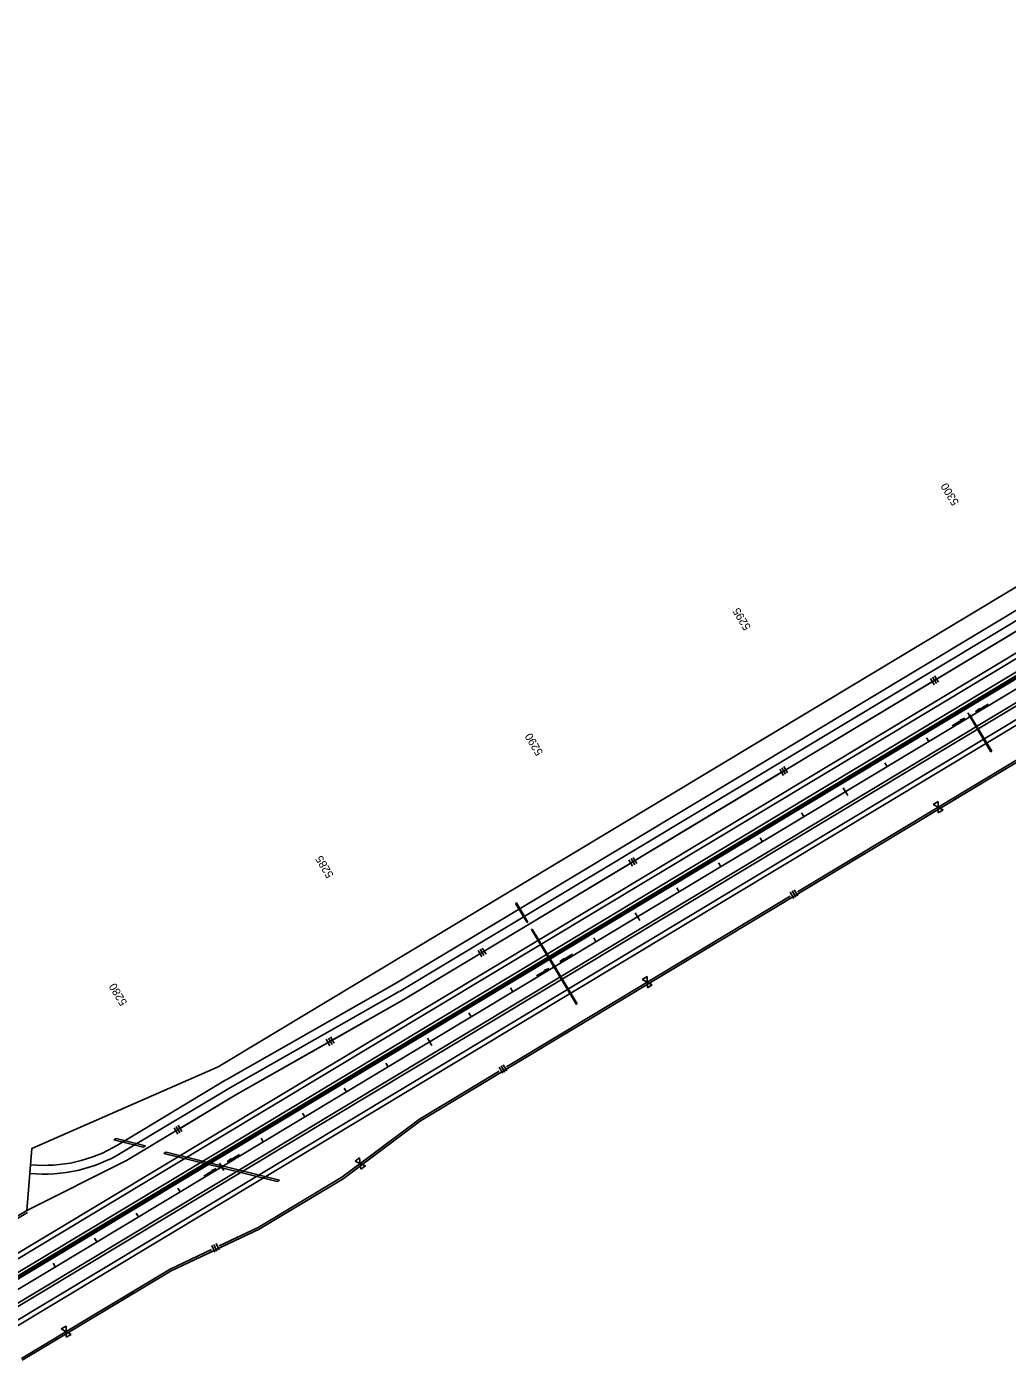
# Model space of a CAD drawing. Extents: x 192699 to 285914, y 194342 to 233219.
# Drawn here: x 271987 to 274008, y 226474 to 229223 of the extents above; entities that cross this region are included whole.
import ezdxf

# ---------------------------------------------------------------- set-up
doc = ezdxf.new("R2010")
doc.units = 0
for name, color, linetype in [('CENT LINE', 7, 'Continuous'), ('CONCRETE', 7, 'Continuous'), ('DRAINAGE', 7, 'Continuous'), ('DRAINAGE ARROWS', 7, 'Continuous'), ('R-W - CofA', 7, 'Continuous'), ('R_Water Annot', 7, 'Continuous'), ('ROAD', 7, 'Continuous'), ('SHOULDER', 7, 'Continuous'), ('STATIONING1', 7, 'Continuous'), ('WRSF', 7, 'Continuous')]:
    doc.layers.add(name, color=color, linetype=linetype)

msp = doc.modelspace()

# ---------------------------------------------------------------- linework, layer by layer
at = {"layer": 'CENT LINE'}
msp.add_line((271911, 226585.9), (279924.8, 231407.4), dxfattribs=at)
at = {"layer": 'CONCRETE'}
for p, q in [((271899.7, 226604.7), (279913.5, 231426.2)), ((271901.8, 226601.3), (279915.5, 231422.8))]:
    msp.add_line(p, q, dxfattribs=at)
at = {"layer": 'DRAINAGE'}
for p, q in [((273931.4, 227799.1), (273973.6, 227728.8)), ((273933.1, 227800.1), (273975.3, 227729.8)), ((272994.5, 227416.3), (273018.2, 227376.9)), ((272996.2, 227417.3), (273019.9, 227377.9)), ((273027.1, 227362.4), (273072.4, 227287)), ((273028.8, 227363.4), (273074.1, 227288)), ((273074.5, 227283.5), (273119.9, 227208.1)), ((273076.2, 227284.6), (273121.6, 227209.2)), ((272166.7, 226928.7), (272171.6, 226931.6)), ((272226.9, 226913.7), (272166.7, 226928.7)), ((272231.8, 226916.6), (272171.6, 226931.6)), ((272226.9, 226913.7), (272231.8, 226916.6)), ((272269.9, 226900.8), (272274.8, 226903.8)), ((272269.9, 226900.8), (272387.5, 226871.6)), ((272274.8, 226903.8), (272388.5, 226875.5)), ((272389.1, 226871.2), (272502.9, 226842.9)), ((272390.1, 226875.1), (272507.7, 226845.8)), ((272502.9, 226842.9), (272507.7, 226845.8))]:
    msp.add_line(p, q, dxfattribs=at)
for points in [[(273930.5, 227798.6), (273933.9, 227800.6), (273931.9, 227804), (273928.4, 227802)], [(273073.6, 227283), (273077.1, 227285.1), (273075, 227288.5), (273071.6, 227286.4)], [(272388.1, 226870.6), (272391.6, 226872.7), (272389.5, 226876.1), (272386.1, 226874)]]:
    msp.add_lwpolyline(points, close=True, dxfattribs=at)
for points in [[(273973.6, 227728.8), (273975.3, 227729.8)], [(272994.5, 227416.3), (272996.2, 227417.3)], [(273019.9, 227377.9), (273018.2, 227376.9)], [(273027.1, 227362.4), (273028.8, 227363.4)], [(273119.9, 227208.1), (273121.6, 227209.2)]]:
    msp.add_lwpolyline(points, dxfattribs=at)
at = {"layer": 'DRAINAGE ARROWS'}
for p, q in [((273910.5, 227793.9), (273919.8, 227797.8)), ((273910.6, 227793.7), (273918.4, 227796.9)), ((273910.7, 227793.5), (273916.9, 227796)), ((273910.8, 227793.3), (273915.5, 227795.2)), ((273911.6, 227792), (273915.5, 227795.2)), ((273911.7, 227791.8), (273916.9, 227796)), ((273911.9, 227791.5), (273918.4, 227796.9)), ((273912, 227791.3), (273919.8, 227797.8)), ((273950.1, 227817.9), (273942.3, 227811.4)), ((273951.6, 227815.3), (273942.3, 227811.4)), ((273950.2, 227817.7), (273943.7, 227812.3)), ((273951.5, 227815.5), (273943.7, 227812.3)), ((273950.3, 227817.5), (273945.2, 227813.2)), ((273951.4, 227815.8), (273945.2, 227813.2)), ((273950.5, 227817.3), (273946.6, 227814)), ((273951.2, 227816), (273946.6, 227814)), ((273950.6, 227817), (273948.1, 227814.9)), ((273951.1, 227816.2), (273948.1, 227814.9)), ((273950.7, 227816.8), (273949.5, 227815.8)), ((273951, 227816.4), (273949.5, 227815.8)), ((273951.6, 227815.3), (273950.1, 227817.9)), ((273912, 227791.3), (273910.5, 227793.9)), ((273911, 227793), (273914, 227794.3)), ((273911.1, 227792.8), (273912.6, 227793.4)), ((273911.4, 227792.4), (273912.6, 227793.4)), ((273911.5, 227792.2), (273914, 227794.3)), ((273093.6, 227302.5), (273085.8, 227296)), ((273093.7, 227302.3), (273087.2, 227296.9)), ((273093.8, 227302), (273088.7, 227297.8)), ((273094, 227301.8), (273090.1, 227298.6)), ((273094.7, 227300.6), (273090.1, 227298.6)), ((273094.1, 227301.6), (273091.6, 227299.5)), ((273094.6, 227300.8), (273091.6, 227299.5)), ((273094.2, 227301.4), (273093, 227300.4)), ((273094.5, 227301), (273093, 227300.4)), ((273095.1, 227299.9), (273093.6, 227302.5)), ((273054, 227278.5), (273063.3, 227282.4)), ((273055.5, 227275.9), (273054, 227278.5)), ((273054.1, 227278.3), (273061.9, 227281.5)), ((273054.2, 227278), (273060.4, 227280.6)), ((273054.4, 227277.8), (273059, 227279.7)), ((273054.5, 227277.6), (273057.5, 227278.9)), ((273054.6, 227277.4), (273056.1, 227278)), ((273054.9, 227277), (273056.1, 227278)), ((273055, 227276.8), (273057.5, 227278.9)), ((273055.1, 227276.6), (273059, 227279.7)), ((273055.2, 227276.3), (273060.4, 227280.6)), ((273055.4, 227276.1), (273061.9, 227281.5)), ((273055.5, 227275.9), (273063.3, 227282.4)), ((273095.1, 227299.9), (273085.8, 227296)), ((273095, 227300.1), (273087.2, 227296.9)), ((273094.9, 227300.3), (273088.7, 227297.8)), ((272408, 226889.9), (272400.2, 226883.4)), ((272408.1, 226889.6), (272401.7, 226884.3)), ((272408.3, 226889.4), (272403.1, 226885.1)), ((272408.4, 226889.2), (272404.6, 226886)), ((272408.5, 226889), (272406, 226886.9)), ((272409, 226888.2), (272406, 226886.9)), ((272408.7, 226888.8), (272407.4, 226887.8)), ((272408.9, 226888.4), (272407.4, 226887.8)), ((272409.6, 226887.3), (272408, 226889.9)), ((272368.4, 226865.9), (272377.7, 226869.7)), ((272369.9, 226863.3), (272368.4, 226865.9)), ((272368.5, 226865.7), (272376.3, 226868.9)), ((272368.6, 226865.4), (272374.8, 226868)), ((272368.8, 226865.2), (272373.4, 226867.1)), ((272368.9, 226865), (272371.9, 226866.3)), ((272369, 226864.8), (272370.5, 226865.4)), ((272369.3, 226864.4), (272370.5, 226865.4)), ((272369.4, 226864.2), (272371.9, 226866.3)), ((272369.5, 226863.9), (272373.4, 226867.1)), ((272369.7, 226863.7), (272374.8, 226868)), ((272369.8, 226863.5), (272376.3, 226868.9)), ((272369.9, 226863.3), (272377.7, 226869.7)), ((272409.6, 226887.3), (272400.2, 226883.4)), ((272409.4, 226887.5), (272401.7, 226884.3)), ((272409.3, 226887.7), (272403.1, 226885.1)), ((272409.2, 226887.9), (272404.6, 226886))]:
    msp.add_line(p, q, dxfattribs=at)
at = {"layer": 'R-W - CofA'}
for p, q in [((272764.3, 227218.3), (279147, 231058.4)), ((273849.2, 227879.8), (273857, 227866.9)), ((273853.5, 227882.4), (273861.3, 227869.5)), ((273857.8, 227885), (273865.6, 227872.1)), ((273538.6, 227692.9), (273546.3, 227680)), ((273542.9, 227695.5), (273550.6, 227682.6)), ((273547.2, 227698.1), (273554.9, 227685.2)), ((273855, 227620), (273864.9, 227626)), ((273865.1, 227614.4), (273855, 227620)), ((273864.9, 227626), (273865.1, 227614.4)), ((273865.3, 227602.8), (273865.1, 227614.4)), ((273865.1, 227614.4), (273875.3, 227608.8)), ((273875.3, 227608.8), (273865.3, 227602.8)), ((273227.9, 227506), (273235.6, 227493.1)), ((273232.2, 227508.6), (273239.9, 227495.7)), ((273236.5, 227511.1), (273244.2, 227498.2)), ((273559.8, 227439.4), (273567.5, 227426.7)), ((273564.1, 227441.9), (273571.7, 227429.3)), ((273568.3, 227444.5), (273575.9, 227431.8)), ((272917.2, 227319), (272924.9, 227306.1)), ((272921.5, 227321.6), (272929.2, 227308.7)), ((272925.8, 227324.2), (272933.5, 227311.3)), ((273255.5, 227259.4), (273265.5, 227265.4)), ((273265.7, 227253.8), (273255.5, 227259.4)), ((273265.5, 227265.4), (273265.7, 227253.8)), ((273265.9, 227242.2), (273265.7, 227253.8)), ((273265.7, 227253.8), (273275.8, 227248.2)), ((273275.8, 227248.2), (273265.9, 227242.2)), ((272604.4, 227136.1), (272611.8, 227123)), ((272608.7, 227138.6), (272616.2, 227125.5)), ((272613.1, 227141), (272620.5, 227127.9)), ((272964.6, 227081.3), (272972.2, 227068.6)), ((272968.8, 227083.8), (272976.5, 227071.1)), ((272960.4, 227078.7), (272968, 227066.1)), ((272193.1, 226886.3), (272416.4, 227020.7)), ((272290.7, 226953.8), (272298.5, 226940.9)), ((272295, 226956.4), (272302.8, 226943.5)), ((272299.3, 226959), (272307.1, 226946.1)), ((272663.8, 226884.8), (272673, 226891.7)), ((272673, 226891.7), (272674.4, 226880.2)), ((272674.4, 226880.2), (272663.8, 226884.8)), ((272675.8, 226868.7), (272674.4, 226880.2)), ((272674.4, 226880.2), (272685.1, 226875.6)), ((272685.1, 226875.6), (272675.8, 226868.7)), ((272368.3, 226711), (272374.6, 226697.7)), ((272372.7, 226713.1), (272379, 226699.8)), ((272377.2, 226715.2), (272383.5, 226701.9)), ((271978.1, 226474.5), (272284.5, 226658.8)), ((272058.3, 226539.1), (272068.3, 226545.1)), ((272068.5, 226533.5), (272058.3, 226539.1)), ((272068.3, 226545.1), (272068.5, 226533.5)), ((272068.7, 226521.9), (272068.5, 226533.5)), ((272068.5, 226533.5), (272078.6, 226527.9)), ((272078.6, 226527.9), (272068.7, 226521.9))]:
    msp.add_line(p, q, dxfattribs=at)
for points in [[(271987.3, 226783.5), (271997.7, 226911.1), (272381.7, 227079.1), (275038, 228677.3), (275469, 228930.8), (275900, 229184.3), (276325.9, 229446.3), (278039.6, 230477.4), (278465.5, 230739.4), (278707.1, 230919.8), (279091.3, 231151)], [(272284.5, 226658.8), (272466.2, 226744.8), (272638.9, 226848.7), (272798.6, 226968.2), (278625.3, 230473.8), (278892.7, 230611.3), (279276.9, 230842.5)], [(273865.2, 227880.6), (274160.4, 228058.2)], [(273865.2, 227880.6), (273865.2, 227880.6)], [(273554.5, 227693.7), (273849.7, 227871.3)], [(273870.1, 227617.4), (274159.7, 227791.7)], [(273554.5, 227693.7), (273554.5, 227693.7)], [(273872.1, 227614), (274005.4, 227694.2)], [(273243.8, 227506.8), (273539, 227684.4)], [(273575.5, 227440.2), (273870.1, 227617.4)], [(273733.9, 227530.9), (273872.1, 227614)], [(273715, 227519.5), (273720.2, 227522.6)], [(273724.5, 227525.2), (273729.6, 227528.3)], [(272933.1, 227319.8), (273228.3, 227497.4)], [(273243.8, 227506.8), (273243.8, 227506.8)], [(273577.5, 227436.8), (273710.8, 227517)], [(273270.6, 227256.8), (273560.3, 227431)], [(273429.1, 227347.5), (273562.3, 227427.7)], [(273272.7, 227253.4), (273405.9, 227333.6)], [(273410.2, 227336.1), (273415.3, 227339.2)], [(273419.6, 227341.8), (273424.8, 227344.9)], [(272620.3, 227136.5), (272764.3, 227218.3), (272917.6, 227310.5)], [(272933.1, 227319.8), (272933.1, 227319.8)], [(272976, 227079.5), (273270.6, 227256.8)], [(273134.4, 227170.2), (273272.7, 227253.4)], [(272416.4, 227020.7), (272764.3, 227218.3)], [(273125, 227164.6), (273130.2, 227167.6)], [(272620.3, 227136.5), (272620.3, 227136.5)], [(272978, 227076.1), (273111.3, 227156.3)], [(273115.6, 227158.9), (273120.7, 227162)], [(272306.7, 226954.6), (272416.4, 227020.7), (272604.6, 227127.6)], [(272679.1, 226883.7), (272796.4, 226971.4), (272960.8, 227070.4)], [(272829.6, 226986.8), (272962.9, 227067)], [(272681.4, 226880.5), (272798.6, 226968.2), (272806.5, 226972.9)], [(272810.8, 226975.5), (272815.9, 226978.6)], [(272820.2, 226981.1), (272825.3, 226984.2)], [(271987.3, 226783.5), (272193.1, 226886.3), (272291.2, 226945.3)], [(272306.6, 226954.6), (272306.7, 226954.6)], [(271987.3, 226783.5), (272193.1, 226886.3)], [(272383.9, 226710.2), (272464.3, 226748.3), (272636.7, 226852), (272679.1, 226883.7)], [(272546.2, 226792.9), (272638.9, 226848.7), (272681.4, 226880.5)], [(271752.6, 226638.7), (271787.2, 226658.8), (271989, 226779.5)], [(271844, 226697.3), (271987.3, 226783.5)], [(272385.6, 226706.7), (272466.2, 226744.8), (272523, 226779)], [(272527.3, 226781.6), (272532.5, 226784.7)], [(272536.7, 226787.3), (272541.9, 226790.4)], [(272073.5, 226536.5), (272282.6, 226662.3), (272367.9, 226702.7)], [(272231.9, 226627.2), (272284.5, 226658.8), (272369.6, 226699.1)], [(272075.5, 226533.1), (272208.7, 226613.3)], [(272213, 226615.9), (272218.2, 226618.9)], [(272222.5, 226621.5), (272227.6, 226624.6)], [(271976.3, 226478), (272073.5, 226536.5)], [(271978.1, 226474.5), (272075.5, 226533.1)]]:
    msp.add_lwpolyline(points, dxfattribs=at)
at = {"layer": 'R_Water Annot'}
for p, q in [((273967.9, 227827), (273942.3, 227811.4)), ((273894.1, 227782.3), (273919.8, 227797.8)), ((273910.5, 227793.9), (273919.8, 227797.8)), ((273910.6, 227793.7), (273918.4, 227796.9)), ((273910.7, 227793.5), (273916.9, 227796)), ((273910.8, 227793.3), (273915.5, 227795.2)), ((273911.6, 227792), (273915.5, 227795.2)), ((273911.7, 227791.8), (273916.9, 227796)), ((273911.9, 227791.5), (273918.4, 227796.9)), ((273912, 227791.3), (273919.8, 227797.8)), ((273950.1, 227817.9), (273942.3, 227811.4)), ((273951.6, 227815.3), (273942.3, 227811.4)), ((273950.2, 227817.7), (273943.7, 227812.3)), ((273951.5, 227815.5), (273943.7, 227812.3)), ((273950.3, 227817.5), (273945.2, 227813.2)), ((273951.4, 227815.8), (273945.2, 227813.2)), ((273950.5, 227817.3), (273946.6, 227814)), ((273951.2, 227816), (273946.6, 227814)), ((273950.6, 227817), (273948.1, 227814.9)), ((273951.1, 227816.2), (273948.1, 227814.9)), ((273950.7, 227816.8), (273949.5, 227815.8)), ((273951, 227816.4), (273949.5, 227815.8)), ((273951.6, 227815.3), (273950.1, 227817.9)), ((273912, 227791.3), (273910.5, 227793.9)), ((273911, 227793), (273914, 227794.3)), ((273911.1, 227792.8), (273912.6, 227793.4)), ((273911.4, 227792.4), (273912.6, 227793.4)), ((273911.5, 227792.2), (273914, 227794.3)), ((273111.4, 227311.6), (273085.8, 227296)), ((273093.6, 227302.5), (273085.8, 227296)), ((273093.7, 227302.3), (273087.2, 227296.9)), ((273093.8, 227302), (273088.7, 227297.8)), ((273094, 227301.8), (273090.1, 227298.6)), ((273094.7, 227300.6), (273090.1, 227298.6)), ((273094.1, 227301.6), (273091.6, 227299.5)), ((273094.6, 227300.8), (273091.6, 227299.5)), ((273094.2, 227301.4), (273093, 227300.4)), ((273094.5, 227301), (273093, 227300.4)), ((273095.1, 227299.9), (273093.6, 227302.5)), ((273037.6, 227266.9), (273063.3, 227282.4)), ((273054, 227278.5), (273063.3, 227282.4)), ((273055.5, 227275.9), (273054, 227278.5)), ((273054.1, 227278.3), (273061.9, 227281.5)), ((273054.2, 227278), (273060.4, 227280.6)), ((273054.4, 227277.8), (273059, 227279.7)), ((273054.5, 227277.6), (273057.5, 227278.9)), ((273054.6, 227277.4), (273056.1, 227278)), ((273054.9, 227277), (273056.1, 227278)), ((273055, 227276.8), (273057.5, 227278.9)), ((273055.1, 227276.6), (273059, 227279.7)), ((273055.2, 227276.3), (273060.4, 227280.6)), ((273055.4, 227276.1), (273061.9, 227281.5)), ((273055.5, 227275.9), (273063.3, 227282.4)), ((273095.1, 227299.9), (273085.8, 227296)), ((273095, 227300.1), (273087.2, 227296.9)), ((273094.9, 227300.3), (273088.7, 227297.8)), ((272425.9, 226899), (272400.2, 226883.4)), ((272408, 226889.9), (272400.2, 226883.4)), ((272408.1, 226889.6), (272401.7, 226884.3)), ((272408.3, 226889.4), (272403.1, 226885.1)), ((272408.4, 226889.2), (272404.6, 226886)), ((272408.5, 226889), (272406, 226886.9)), ((272409, 226888.2), (272406, 226886.9)), ((272408.7, 226888.8), (272407.4, 226887.8)), ((272408.9, 226888.4), (272407.4, 226887.8)), ((272409.6, 226887.3), (272408, 226889.9)), ((272352, 226854.3), (272377.7, 226869.7)), ((272368.4, 226865.9), (272377.7, 226869.7)), ((272369.9, 226863.3), (272368.4, 226865.9)), ((272368.5, 226865.7), (272376.3, 226868.9)), ((272368.6, 226865.4), (272374.8, 226868)), ((272368.8, 226865.2), (272373.4, 226867.1)), ((272368.9, 226865), (272371.9, 226866.3)), ((272369, 226864.8), (272370.5, 226865.4)), ((272369.3, 226864.4), (272370.5, 226865.4)), ((272369.4, 226864.2), (272371.9, 226866.3)), ((272369.5, 226863.9), (272373.4, 226867.1)), ((272369.7, 226863.7), (272374.8, 226868)), ((272369.8, 226863.5), (272376.3, 226868.9)), ((272369.9, 226863.3), (272377.7, 226869.7)), ((272409.6, 226887.3), (272400.2, 226883.4)), ((272409.4, 226887.5), (272401.7, 226884.3)), ((272409.3, 226887.7), (272403.1, 226885.1)), ((272409.2, 226887.9), (272404.6, 226886))]:
    msp.add_line(p, q, dxfattribs=at)
at = {"layer": 'ROAD'}
for p, q in [((271883.2, 226632.1), (280071.4, 231558.6)), ((272745.6, 227250.2), (279885, 231545.6)), ((272754.9, 227234.8), (279894.2, 231530.2)), ((271895.6, 226611.6), (279909.3, 231433.1)), ((271926.5, 226560.2), (279942, 231382.7)), ((271938.9, 226539.6), (279952.6, 231361.1)), ((272397.9, 227052.7), (272745.8, 227250.3)), ((272406.8, 227037), (272754.7, 227234.7)), ((272174, 226918), (272397.7, 227052.6)), ((272183.3, 226902.5), (272407, 227037.1))]:
    msp.add_line(p, q, dxfattribs=at)
for radius in [291, 309]:
    msp.add_arc((272024, 227167.3), radius, 264.5332, 301.0333, dxfattribs=at)
at = {"layer": 'SHOULDER'}
for p, q in [((271878, 226640.7), (280066.3, 231567.2)), ((271898.7, 226606.4), (279912.4, 231427.9)), ((271923.4, 226565.3), (279938.9, 231387.9)), ((271944, 226531), (279957.8, 231352.5))]:
    msp.add_line(p, q, dxfattribs=at)
at = {"layer": 'STATIONING1'}
for points in [[(273926.5, 227809), (273931.2, 227801.3)], [(273840.9, 227757.5), (273845.5, 227749.7)], [(273755.2, 227705.9), (273759.8, 227698.2)], [(273669.5, 227654.4), (273678.8, 227638.9)], [(273583.8, 227602.8), (273588.4, 227595.1)], [(273498.1, 227551.2), (273502.8, 227543.5)], [(273412.4, 227499.7), (273417.1, 227492)], [(273326.7, 227448.1), (273331.4, 227440.4)], [(273241.1, 227396.6), (273250.3, 227381.2)], [(273155.4, 227345), (273160, 227337.3)], [(273069.7, 227293.5), (273074.3, 227285.8)], [(272984, 227241.9), (272988.6, 227234.2)], [(272898.3, 227190.4), (272902.9, 227182.7)], [(272812.6, 227138.8), (272821.9, 227123.4)], [(272726.9, 227087.3), (272731.6, 227079.6)], [(272641.2, 227035.7), (272645.9, 227028)], [(272555.6, 226984.2), (272560.2, 226976.4)], [(272469.9, 226932.6), (272474.5, 226924.9)], [(272384.2, 226881), (272393.5, 226865.6)], [(272298.5, 226829.5), (272303.1, 226821.8)], [(272212.8, 226777.9), (272217.5, 226770.2)], [(272127.1, 226726.4), (272131.8, 226718.7)], [(272041.4, 226674.8), (272046.1, 226667.1)]]:
    msp.add_lwpolyline(points, dxfattribs=at)
at = {"layer": 'WRSF'}
msp.add_line((271900.7, 226603), (279914.5, 231424.5), dxfattribs=at)

# ---------------------------------------------------------------- texts
at = {"layer": 'STATIONING1'}
for s, p in [('5300', (273908.7, 228242.7)), ('5295', (273479.9, 227985.4)), ('5290', (273051.8, 227727.1)), ('5285', (272620.3, 227474.7)), ('5280', (272194.9, 227211.6))]:
    msp.add_text(s, height=16.5, rotation=121.0333, dxfattribs=at).set_placement(p)

doc.saveas('drawing.dxf')
